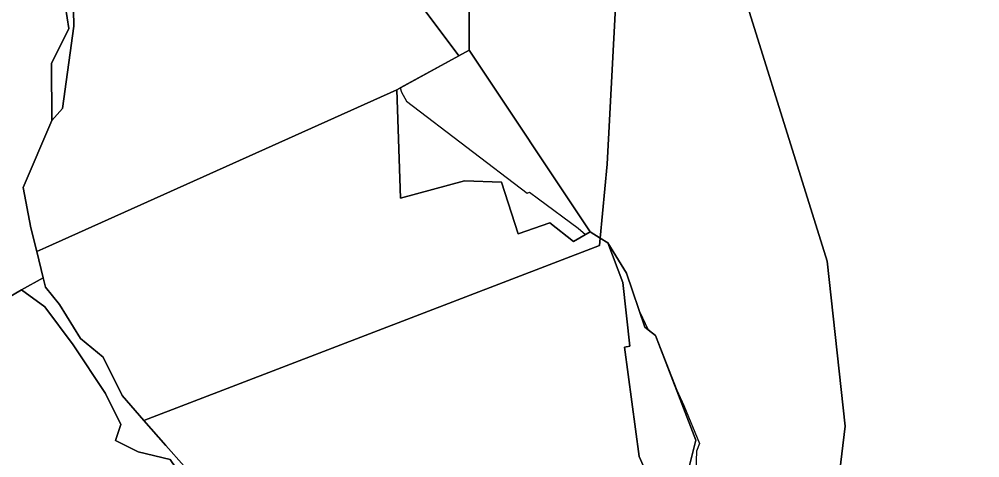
# Model space of a CAD drawing. Extents: x -477304 to -465429, y -1159113 to -1149210.
# Drawn here: x -474865.5 to -474575.4, y -1151357.1 to -1151224.6 of the extents above; entities that cross this region are included whole.
import ezdxf

# ---------------------------------------------------------------- set-up
doc = ezdxf.new("R2010")
doc.units = 0
for name, color, linetype in [('BPEJ_s', 7, 'Continuous'), ('ostatni_s', 7, 'Continuous'), ('PUPFL_s', 7, 'Continuous'), ('trav_porost_s', 7, 'Continuous')]:
    doc.layers.add(name, color=color, linetype=linetype)

msp = doc.modelspace()

# ---------------------------------------------------------------- linework, layer by layer
at = {"layer": 'BPEJ_s'}
msp.add_lwpolyline([(-474753.64, -1151207.57), (-474732.75, -1151235.66), (-474750.41, -1151245.34), (-474749.99, -1151246.65), (-474748.5, -1151249.42), (-474712.06, -1151277.12), (-474711.42, -1151276.91), (-474708.65, -1151278.83), (-474696.72, -1151287.78), (-474694.46, -1151289.65), (-474693.1, -1151288.87), (-474690.03, -1151290.74), (-474687.72, -1151292.16), (-474682.1, -1151301.37), (-474678.18, -1151312.93), (-474675.58, -1151318.41), (-474673.3, -1151320.13), (-474666.94, -1151336.65), (-474664.76, -1151341.26), (-474660.07, -1151352.77), (-474660.92, -1151355.11), (-474661.13, -1151360.86)], dxfattribs=at)
msp.add_lwpolyline([(-474753.64, -1151207.57), (-474732.75, -1151235.66), (-474750.41, -1151245.34), (-474749.99, -1151246.65), (-474748.5, -1151249.42), (-474712.06, -1151277.12), (-474711.42, -1151276.91), (-474708.65, -1151278.83), (-474696.72, -1151287.78), (-474694.46, -1151289.65), (-474693.1, -1151288.87), (-474690.03, -1151290.74), (-474687.72, -1151292.16), (-474682.1, -1151301.37), (-474678.18, -1151312.93), (-474675.58, -1151318.41), (-474673.3, -1151320.13), (-474666.94, -1151336.65), (-474664.76, -1151341.26), (-474660.07, -1151352.77), (-474660.92, -1151355.11), (-474661.13, -1151360.86)], dxfattribs=at)
at = {"layer": 'ostatni_s'}
msp.add_lwpolyline([(-474856.06, -1151191.88), (-474849.72, -1151192.25), (-474849.03, -1151226.72), (-474852.37, -1151251.62), (-474855.66, -1151255.2), (-474855.72, -1151237.99), (-474850.5, -1151227.4)], close=True, dxfattribs=at)
at = {"layer": 'PUPFL_s'}
for points in [[(-474676.29, -1151004.05), (-474667.81, -1151008.4), (-474669.06, -1151050.05), (-474673.95, -1151049.94), (-474676.41, -1151051.66), (-474687.9, -1151268.42), (-474690.03, -1151290.74), (-474693.1, -1151288.87), (-474729.6, -1151233.93), (-474729.65, -1151217.27), (-474730.02, -1151103.38), (-474744.13, -1151118.28), (-474746.79, -1151012.54), (-474684.68, -1150990.84)], [(-474627.01, -1151052.07), (-474570.23, -1151130.65), (-474554.35, -1151172.14), (-474543.64, -1151195.86), (-474395.94, -1151290.65), (-474403.82, -1151360.64), (-474516.91, -1151378.39), (-474581.78, -1151375.45), (-474621.68, -1151394.31), (-474616.07, -1151347.53), (-474621.45, -1151297.71), (-474655.03, -1151190.31), (-474669.59, -1151142.74), (-474669.06, -1151050.05), (-474667.81, -1151008.4), (-474651.96, -1151017.63), (-474653.31, -1151020.35), (-474646.57, -1151022.25), (-474648.52, -1151025.19), (-474636.4, -1151040.26)], [(-474729.6, -1151233.93), (-474732.75, -1151235.66), (-474753.64, -1151207.57), (-474771.63, -1151204.97), (-474786.46, -1151184.35), (-474815.72, -1151183.66), (-474818.67, -1151160.48), (-474768.1, -1151161.67), (-474750.93, -1151195), (-474736.39, -1151205.41), (-474729.65, -1151217.27)], [(-474751.46, -1151245.92), (-474732.75, -1151235.66), (-474729.6, -1151233.93), (-474693.1, -1151288.87), (-474698.13, -1151291.74), (-474705.21, -1151286.08), (-474714.76, -1151289.45), (-474719.82, -1151273.87), (-474731, -1151273.47), (-474750.3, -1151278.66)]]:
    msp.add_lwpolyline(points, close=True, dxfattribs=at)
msp.add_lwpolyline([(-474655.03, -1151190.31), (-474621.45, -1151297.71), (-474616.07, -1151347.53), (-474621.68, -1151394.31), (-474635.94, -1151401.05), (-474642.82, -1151400.37), (-474644.88, -1151402.36), (-474644.85, -1151404.2), (-474662.61, -1151427.71), (-474672.83, -1151436.16), (-474656.65, -1151413.2), (-474655.91, -1151405.19), (-474659.08, -1151391.35), (-474666.29, -1151372.29), (-474661.12, -1151351.77), (-474673.3, -1151320.13), (-474676.57, -1151317.66), (-474682.1, -1151301.37), (-474687.72, -1151292.16), (-474690.03, -1151290.74), (-474687.9, -1151268.42), (-474676.41, -1151051.66)], dxfattribs=at)
at = {"layer": 'trav_porost_s'}
for points in [[(-474751.46, -1151245.92), (-474857.44, -1151293.54), (-474860.18, -1151294.77), (-474861.96, -1151287.59), (-474864.31, -1151275.47), (-474855.66, -1151255.2), (-474852.37, -1151251.62), (-474849.03, -1151226.72), (-474849.72, -1151192.25), (-474842.63, -1151187.58), (-474815.72, -1151183.66), (-474786.46, -1151184.35), (-474771.63, -1151204.97), (-474753.64, -1151207.57), (-474732.75, -1151235.66)], [(-474834.41, -1151338.28), (-474840.16, -1151326.67), (-474847.02, -1151321.03), (-474853.31, -1151310.76), (-474857.51, -1151305.54), (-474858.21, -1151302.73), (-474860.18, -1151294.77), (-474857.44, -1151293.54), (-474751.46, -1151245.92), (-474750.3, -1151278.66), (-474731, -1151273.47), (-474719.82, -1151273.87), (-474714.76, -1151289.45), (-474705.21, -1151286.08), (-474698.13, -1151291.74), (-474693.1, -1151288.87), (-474690.03, -1151290.74), (-474690.24, -1151292.94), (-474827.82, -1151345.82)], [(-474821.22, -1151353.34), (-474827.82, -1151345.82), (-474690.24, -1151292.94), (-474690.03, -1151290.74), (-474687.72, -1151292.16), (-474683.21, -1151304.17), (-474681.12, -1151323.36), (-474682.69, -1151323.67), (-474678.23, -1151356.67), (-474674.51, -1151365.06), (-474783.12, -1151400.16), (-474785.98, -1151401.08), (-474787.82, -1151398.26), (-474791.19, -1151393.58), (-474807.08, -1151371.58), (-474815.7, -1151359.65)], [(-474857.71, -1151311.52), (-474864.74, -1151306.37), (-474858.21, -1151302.73), (-474857.51, -1151305.54), (-474853.31, -1151310.76), (-474847.02, -1151321.03), (-474840.16, -1151326.67), (-474834.41, -1151338.28), (-474827.82, -1151345.82), (-474821.22, -1151353.34), (-474815.7, -1151359.65), (-474807.08, -1151371.58), (-474821.94, -1151381.03), (-474823.42, -1151379.58), (-474824.4, -1151370.31), (-474816.24, -1151362.91), (-474819.88, -1151357.6), (-474829.56, -1151355.27), (-474836.4, -1151351.82), (-474834.78, -1151347.03), (-474839.43, -1151337.63), (-474849.14, -1151323.02)]]:
    msp.add_lwpolyline(points, close=True, dxfattribs=at)
for points in [[(-474856.06, -1151191.88), (-474850.5, -1151227.4), (-474855.72, -1151237.99), (-474855.66, -1151255.2), (-474864.31, -1151275.47), (-474861.96, -1151287.59), (-474860.18, -1151294.77), (-474858.21, -1151302.73), (-474864.74, -1151306.37), (-474875.64, -1151312.66), (-474881.35, -1151314.91), (-474882.97, -1151309.77), (-474885.1, -1151304.99), (-474893.75, -1151293.3), (-474895.83, -1151283.09), (-474892.31, -1151281.94), (-474897.38, -1151259.52), (-474901.14, -1151259.66), (-474903.51, -1151240.22), (-474912, -1151215.7)], [(-474674.51, -1151365.06), (-474678.23, -1151356.67), (-474682.69, -1151323.67), (-474681.12, -1151323.36), (-474683.21, -1151304.17), (-474687.72, -1151292.16), (-474682.1, -1151301.37), (-474676.57, -1151317.66), (-474673.3, -1151320.13), (-474661.12, -1151351.77), (-474666.29, -1151372.29)], [(-474875.64, -1151312.66), (-474864.74, -1151306.37), (-474857.71, -1151311.52), (-474849.14, -1151323.02), (-474839.43, -1151337.63), (-474834.78, -1151347.03), (-474836.4, -1151351.82), (-474829.56, -1151355.27), (-474819.88, -1151357.6), (-474816.24, -1151362.91), (-474824.4, -1151370.31), (-474823.42, -1151379.58), (-474821.94, -1151381.03), (-474816.86, -1151386.08), (-474826.61, -1151394.39), (-474834.22, -1151397.91), (-474841.95, -1151393.7), (-474868.16, -1151379.49)]]:
    msp.add_lwpolyline(points, dxfattribs=at)

doc.saveas('drawing.dxf')
